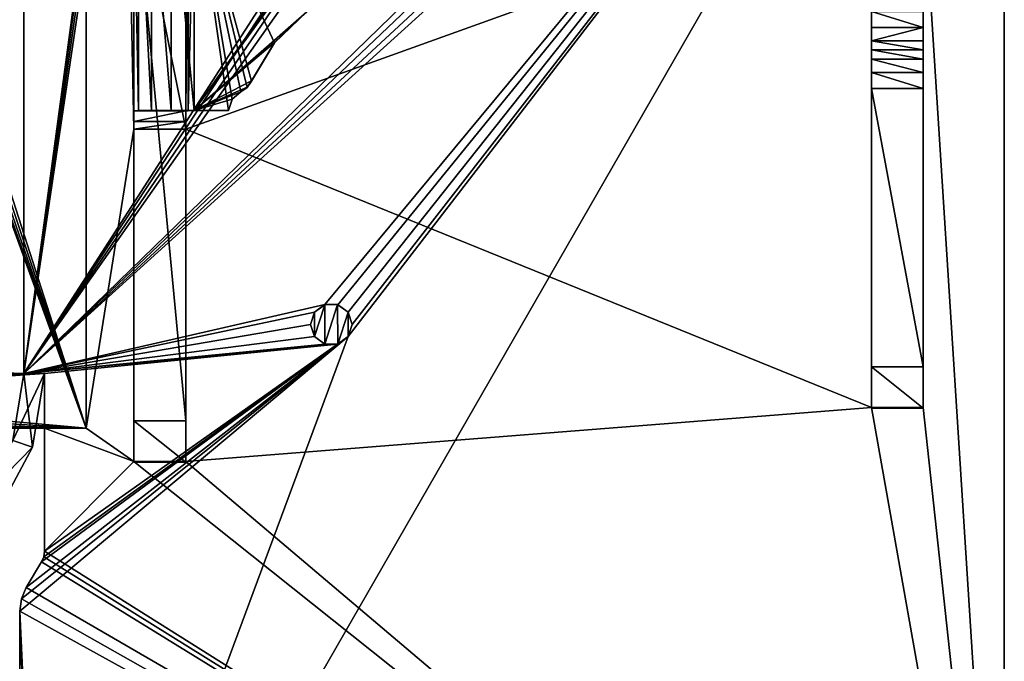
# Model space of a CAD drawing. Header units: millimetres. Extents: x -180 to 180, y -42 to 450.
# Tile 315 of 517: x 152 to 176, y -1 to 14. Entities that reach past the tile are written whole.
import ezdxf

# ---------------------------------------------------------------- set-up
doc = ezdxf.new("R2010")
doc.units = ezdxf.units.MM
doc.header["$LTSCALE"] = 65.185185
for name, color, linetype in [('871', 7, 'CONTINUOUS'), ('893', 7, 'CONTINUOUS'), ('894', 7, 'CONTINUOUS'), ('898', 7, 'CONTINUOUS'), ('899', 7, 'CONTINUOUS'), ('900', 7, 'CONTINUOUS'), ('902', 7, 'CONTINUOUS'), ('903', 7, 'CONTINUOUS'), ('904', 7, 'CONTINUOUS'), ('905', 7, 'CONTINUOUS'), ('906', 7, 'CONTINUOUS'), ('908', 7, 'CONTINUOUS'), ('909', 7, 'CONTINUOUS'), ('910', 7, 'CONTINUOUS'), ('911', 7, 'CONTINUOUS'), ('912', 7, 'CONTINUOUS'), ('931', 7, 'CONTINUOUS'), ('947', 7, 'CONTINUOUS'), ('948', 7, 'CONTINUOUS'), ('949', 7, 'CONTINUOUS'), ('954', 7, 'CONTINUOUS'), ('955', 7, 'CONTINUOUS'), ('956', 7, 'CONTINUOUS'), ('957', 7, 'CONTINUOUS'), ('962', 7, 'CONTINUOUS'), ('963', 7, 'CONTINUOUS'), ('964', 7, 'CONTINUOUS'), ('965', 7, 'CONTINUOUS'), ('966', 7, 'CONTINUOUS'), ('967', 7, 'CONTINUOUS'), ('968', 7, 'CONTINUOUS'), ('969', 7, 'CONTINUOUS'), ('971', 7, 'CONTINUOUS'), ('972', 7, 'CONTINUOUS'), ('973', 7, 'CONTINUOUS'), ('974', 7, 'CONTINUOUS'), ('975', 7, 'CONTINUOUS'), ('979', 7, 'CONTINUOUS'), ('981', 7, 'CONTINUOUS'), ('989', 7, 'CONTINUOUS'), ('994', 7, 'CONTINUOUS'), ('995', 7, 'CONTINUOUS')]:
    doc.layers.add(name, color=color, linetype=linetype)

msp = doc.modelspace()

# ---------------------------------------------------------------- linework, layer by layer
at = {"layer": '871', "linetype": 'CONTINUOUS'}
for points in [[(152.1, 69.6), (152.1, 5.819), (159, 57), (152.1, 69.6)], [(159, 57), (152.1, 5.819), (159.096, 56.706), (159, 57)], [(159.096, 56.706), (152.1, 5.819), (159.345, 56.525), (159.096, 56.706)], [(159.345, 56.525), (152.1, 5.819), (159.653, 56.524), (159.345, 56.525)], [(152.1, 5.819), (166.9, 28.8), (159.653, 56.524), (152.1, 5.819)], [(167.007, 28.4), (166.9, 28.8), (152.1, 5.819), (167.007, 28.4)], [(167.3, 28.107), (167.007, 28.4), (152.1, 5.819), (167.3, 28.107)], [(167.7, 28), (167.3, 28.107), (152.1, 5.819), (167.7, 28)], [(174.9, 28), (167.7, 28), (152.1, 5.819), (174.9, 28)], [(175.3, 27.893), (174.9, 28), (152.1, 5.819), (175.3, 27.893)], [(175.593, 27.6), (175.3, 27.893), (152.1, 5.819), (175.593, 27.6)], [(175.7, 27.2), (175.593, 27.6), (152.1, 5.819), (175.7, 27.2)], [(175.7, 27.2), (152.1, 5.819), (159.347, 7.476), (175.7, 27.2)], [(152.6, -13), (175.7, -13), (175.7, 27.2), (152.6, -13)], [(152.6, -13), (175.7, 27.2), (159.903, 6.705), (152.6, -13)], [(159.655, 7.475), (175.7, 27.2), (159.347, 7.476), (159.655, 7.475)], [(159.904, 7.294), (175.7, 27.2), (159.655, 7.475), (159.904, 7.294)], [(175.7, 27.2), (160, 7), (159.903, 6.705), (175.7, 27.2)], [(160, 7), (175.7, 27.2), (159.904, 7.294), (160, 7)], [(159.347, 7.476), (152.1, 5.819), (159.097, 7.295), (159.347, 7.476)], [(159.097, 7.295), (152.1, 5.819), (159, 7), (159.097, 7.295)], [(159, 7), (152.1, 5.819), (159.096, 6.706), (159, 7)], [(152, 0.096), (152.6, -13), (159.903, 6.705), (152, 0.096)], [(152.04, 0.39), (152, 0.096), (159.903, 6.705), (152.04, 0.39)], [(152.157, 0.662), (152.04, 0.39), (159.903, 6.705), (152.157, 0.662)], [(159.096, 6.706), (152.1, 5.819), (159.345, 6.525), (159.096, 6.706)], [(152.528, 1.281), (152.157, 0.662), (159.903, 6.705), (152.528, 1.281)], [(152.582, 1.404), (152.528, 1.281), (159.903, 6.705), (152.582, 1.404)], [(159.653, 6.524), (152.582, 1.404), (159.903, 6.705), (159.653, 6.524)], [(159.345, 6.525), (152.1, 5.819), (159.653, 6.524), (159.345, 6.525)], [(152.1, 5.819), (152.6, 5.819), (159.653, 6.524), (152.1, 5.819)], [(152.6, 1.538), (152.582, 1.404), (159.653, 6.524), (152.6, 1.538)], [(152.6, 5.819), (152.6, 1.538), (159.653, 6.524), (152.6, 5.819)], [(152.306, 4.044), (152.6, 5.819), (151.833, 4.206), (152.306, 4.044)], [(151.833, 4.206), (152.6, 5.819), (152.1, 5.819), (151.833, 4.206)], [(151.06, 2.766), (152.306, 4.044), (151.833, 4.206), (151.06, 2.766)], [(151.456, 2.461), (152.306, 4.044), (151.06, 2.766), (151.456, 2.461)], [(152, -17.5), (152.6, -13), (152, 0.096), (152, -17.5)]]:
    msp.add_3dface(points, dxfattribs=at)
at = {"layer": '893', "linetype": 'CONTINUOUS'}
for points in [[(152.1, 5.819), (152.1, 69.6), (152.1, 69.6, -447), (152.1, 5.819)], [(152.1, 5.819), (152.1, 69.6, -447), (152.1, 5.819, -430.7), (152.1, 5.819)], [(152.1, 69.6, -447), (152.1, 67.2, -447), (152.1, 5.819, -430.7), (152.1, 69.6, -447)], [(152.1, 5.819, -430.7), (152.1, 67.2, -447), (152.1, 5.819, -447), (152.1, 5.819, -430.7)]]:
    msp.add_3dface(points, dxfattribs=at)
at = {"layer": '894', "linetype": 'CONTINUOUS'}
for points in [[(152.1, 5.819, -447), (152.1, 67.2, -447), (131.5, 6.5, -447), (152.1, 5.819, -447)], [(152.1, 67.2, -447), (131.5, 65.2, -447), (131.5, 6.5, -447), (152.1, 67.2, -447)], [(131.653, 5.734, -447), (152.1, 5.819, -447), (131.5, 6.5, -447), (131.653, 5.734, -447)], [(152.6, 5.819, -447), (152.1, 5.819, -447), (131.653, 5.734, -447), (152.6, 5.819, -447)], [(132.086, 5.086, -447), (152.6, 5.819, -447), (131.653, 5.734, -447), (132.086, 5.086, -447)], [(132.734, 4.653, -447), (152.6, 5.819, -447), (132.086, 5.086, -447), (132.734, 4.653, -447)], [(133.5, 4.5, -447), (152.6, 5.819, -447), (132.734, 4.653, -447), (133.5, 4.5, -447)], [(152.6, 4.5, -447), (152.6, 5.819, -447), (133.5, 4.5, -447), (152.6, 4.5, -447)]]:
    msp.add_3dface(points, dxfattribs=at)
at = {"layer": '898', "linetype": 'CONTINUOUS'}
for points in [[(152.6, 4.5, -447), (133.5, 4.5, -447), (153.6, 4.5, -451.2), (152.6, 4.5, -447)], [(133.5, 4.5, -447), (133.5, 4.5, -451.2), (153.6, 4.5, -451.2), (133.5, 4.5, -447)], [(153.6, 4.5, -447), (152.6, 4.5, -447), (153.6, 4.5, -451.2), (153.6, 4.5, -447)]]:
    msp.add_3dface(points, dxfattribs=at)
at = {"layer": '899', "linetype": 'CONTINUOUS'}
for points in [[(153.6, 4.5, -447), (153.6, 67.2, -447), (154.75, 11.701, -447), (153.6, 4.5, -447)], [(153.6, 67.2, -447), (154.75, 17.955, -447), (154.75, 11.701, -447), (153.6, 67.2, -447)], [(175.7, 27.2, -447), (175.7, -13, -447), (173.75, 17.645, -447), (175.7, 27.2, -447)], [(154.75, 17.955, -447), (172.5, 17.645, -447), (156, 11.701, -447), (154.75, 17.955, -447)], [(154.75, 11.701, -447), (154.75, 17.955, -447), (156, 11.701, -447), (154.75, 11.701, -447)], [(172.5, 17.645, -447), (172.5, 4.995, -447), (156, 11.701, -447), (172.5, 17.645, -447)], [(173.75, 17.645, -447), (175.7, -13, -447), (173.75, 4.995, -447), (173.75, 17.645, -447)], [(153.6, 4.5, -447), (154.75, 11.701, -447), (154.75, 3.695, -447), (153.6, 4.5, -447)], [(156, 11.701, -447), (172.5, 4.995, -447), (156, 3.695, -447), (156, 11.701, -447)], [(172.5, 4.995, -447), (175.7, -13, -447), (156, 3.695, -447), (172.5, 4.995, -447)], [(173.75, 4.995, -447), (175.7, -13, -447), (172.5, 4.995, -447), (173.75, 4.995, -447)], [(152.6, 4.5, -447), (153.6, 4.5, -447), (154.75, 3.695, -447), (152.6, 4.5, -447)], [(152.6, 1.538, -447), (152.6, 4.5, -447), (154.75, 3.695, -447), (152.6, 1.538, -447)], [(175.7, -13, -447), (152.6, 1.538, -447), (154.75, 3.695, -447), (175.7, -13, -447)], [(156, 3.695, -447), (175.7, -13, -447), (154.75, 3.695, -447), (156, 3.695, -447)], [(152.6, 1.538, -447), (175.7, -13, -447), (152.582, 1.404, -447), (152.6, 1.538, -447)], [(152.528, 1.281, -447), (175.7, -13, -447), (152.157, 0.662, -447), (152.528, 1.281, -447)], [(152.582, 1.404, -447), (175.7, -13, -447), (152.528, 1.281, -447), (152.582, 1.404, -447)], [(152.157, 0.662, -447), (175.7, -13, -447), (152.04, 0.39, -447), (152.157, 0.662, -447)], [(152.04, 0.39, -447), (175.7, -13, -447), (152, 0.096, -447), (152.04, 0.39, -447)], [(175.7, -13, -447), (152.6, -13, -447), (152, 0.096, -447), (175.7, -13, -447)], [(152, 0.096, -447), (152.6, -13, -447), (152.6, -17.5, -447), (152, 0.096, -447)], [(152, -17.5, -447), (152, 0.096, -447), (152.6, -17.5, -447), (152, -17.5, -447)]]:
    msp.add_3dface(points, dxfattribs=at)
at = {"layer": '900', "linetype": 'CONTINUOUS'}
for points in [[(153.6, 4.5, -447), (153.6, 4.5, -451.2), (153.6, 67.2, -451.2), (153.6, 4.5, -447)], [(153.6, 67.2, -447), (153.6, 4.5, -447), (153.6, 67.2, -451.2), (153.6, 67.2, -447)]]:
    msp.add_3dface(points, dxfattribs=at)
at = {"layer": '902', "linetype": 'CONTINUOUS'}
for points in [[(132.734, 67.047, -451.2), (133.5, 67.2, -451.2), (153.6, 4.5, -451.2), (132.734, 67.047, -451.2)], [(153.6, 4.5, -451.2), (133.5, 67.2, -451.2), (153.6, 67.2, -451.2), (153.6, 4.5, -451.2)], [(132.086, 66.614, -451.2), (132.734, 67.047, -451.2), (153.6, 4.5, -451.2), (132.086, 66.614, -451.2)], [(131.653, 65.966, -451.2), (132.086, 66.614, -451.2), (153.6, 4.5, -451.2), (131.653, 65.966, -451.2)], [(131.5, 65.2, -451.2), (131.653, 65.966, -451.2), (153.6, 4.5, -451.2), (131.5, 65.2, -451.2)], [(131.5, 6.5, -451.2), (131.5, 65.2, -451.2), (153.6, 4.5, -451.2), (131.5, 6.5, -451.2)], [(131.653, 5.734, -451.2), (131.5, 6.5, -451.2), (153.6, 4.5, -451.2), (131.653, 5.734, -451.2)], [(132.086, 5.086, -451.2), (131.653, 5.734, -451.2), (153.6, 4.5, -451.2), (132.086, 5.086, -451.2)], [(132.734, 4.653, -451.2), (132.086, 5.086, -451.2), (153.6, 4.5, -451.2), (132.734, 4.653, -451.2)], [(133.5, 4.5, -451.2), (132.734, 4.653, -451.2), (153.6, 4.5, -451.2), (133.5, 4.5, -451.2)]]:
    msp.add_3dface(points, dxfattribs=at)
at = {"layer": '903', "linetype": 'CONTINUOUS'}
for points in [[(152.6, 1.538), (152.6, 5.819), (152.6, 5.819, -430.7), (152.6, 1.538)], [(152.6, 1.538), (152.6, 5.819, -447), (152.6, 4.5, -447), (152.6, 1.538)], [(152.6, 5.819, -447), (152.6, 1.538), (152.6, 5.819, -430.7), (152.6, 5.819, -447)], [(152.6, 1.538), (152.6, 4.5, -447), (152.6, 1.538, -447), (152.6, 1.538)]]:
    msp.add_3dface(points, dxfattribs=at)
at = {"layer": '904', "linetype": 'CONTINUOUS'}
for points in [[(152.1, 5.819, -430.7), (152.1, 5.819, -447), (152.6, 5.819, -430.7), (152.1, 5.819, -430.7)], [(152.1, 5.819, -447), (152.6, 5.819, -447), (152.6, 5.819, -430.7), (152.1, 5.819, -447)]]:
    msp.add_3dface(points, dxfattribs=at)
at = {"layer": '905', "linetype": 'CONTINUOUS'}
for points in [[(151.833, 4.206, -430.7), (152.1, 5.819, -430.7), (152.306, 4.044, -430.7), (151.833, 4.206, -430.7)], [(152.1, 5.819, -430.7), (152.6, 5.819, -430.7), (152.306, 4.044, -430.7), (152.1, 5.819, -430.7)], [(151.06, 2.766, -430.7), (151.833, 4.206, -430.7), (152.306, 4.044, -430.7), (151.06, 2.766, -430.7)], [(151.456, 2.461, -430.7), (151.06, 2.766, -430.7), (152.306, 4.044, -430.7), (151.456, 2.461, -430.7)]]:
    msp.add_3dface(points, dxfattribs=at)
at = {"layer": '906', "linetype": 'CONTINUOUS'}
for points in [[(151.833, 4.206), (152.1, 5.819), (151.833, 4.206, -430.7), (151.833, 4.206)], [(152.1, 5.819), (152.1, 5.819, -430.7), (151.833, 4.206, -430.7), (152.1, 5.819)]]:
    msp.add_3dface(points, dxfattribs=at)
at = {"layer": '908', "linetype": 'CONTINUOUS'}
for points in [[(152.6, 5.819), (152.306, 4.044), (152.6, 5.819, -430.7), (152.6, 5.819)], [(152.6, 5.819, -430.7), (152.306, 4.044), (152.306, 4.044, -430.7), (152.6, 5.819, -430.7)], [(152.306, 4.044), (151.456, 2.461), (151.456, 2.461, -430.7), (152.306, 4.044)], [(152.306, 4.044), (151.456, 2.461, -430.7), (152.306, 4.044, -430.7), (152.306, 4.044)]]:
    msp.add_3dface(points, dxfattribs=at)
at = {"layer": '909', "linetype": 'CONTINUOUS'}
for points in [[(152.582, 1.404), (152.6, 1.538), (152.582, 1.404, -447), (152.582, 1.404)], [(152.6, 1.538), (152.6, 1.538, -447), (152.582, 1.404, -447), (152.6, 1.538)], [(152.528, 1.281), (152.582, 1.404), (152.528, 1.281, -447), (152.528, 1.281)], [(152.582, 1.404), (152.582, 1.404, -447), (152.528, 1.281, -447), (152.582, 1.404)]]:
    msp.add_3dface(points, dxfattribs=at)
at = {"layer": '910', "linetype": 'CONTINUOUS'}
for points in [[(152.157, 0.662), (152.528, 1.281), (152.528, 1.281, -447), (152.157, 0.662)], [(152.157, 0.662), (152.528, 1.281, -447), (152.157, 0.662, -447), (152.157, 0.662)]]:
    msp.add_3dface(points, dxfattribs=at)
at = {"layer": '911', "linetype": 'CONTINUOUS'}
for points in [[(152.04, 0.39), (152.157, 0.662), (152.04, 0.39, -447), (152.04, 0.39)], [(152.157, 0.662), (152.157, 0.662, -447), (152.04, 0.39, -447), (152.157, 0.662)], [(152, 0.096), (152.04, 0.39), (152, 0.096, -447), (152, 0.096)], [(152.04, 0.39), (152.04, 0.39, -447), (152, 0.096, -447), (152.04, 0.39)]]:
    msp.add_3dface(points, dxfattribs=at)
at = {"layer": '912', "linetype": 'CONTINUOUS'}
for points in [[(152, -17.5), (152, 0.096), (152, 0.096, -447), (152, -17.5)], [(152, -17.5), (152, 0.096, -447), (152, -17.5, -447), (152, -17.5)]]:
    msp.add_3dface(points, dxfattribs=at)
at = {"layer": '931', "linetype": 'CONTINUOUS'}
for points in [[(175.7, -13), (175.7, -13, -447), (175.7, 27.2), (175.7, -13)], [(175.7, 27.2), (175.7, -13, -447), (175.7, 27.2, -447), (175.7, 27.2)]]:
    msp.add_3dface(points, dxfattribs=at)
at = {"layer": '947', "linetype": 'CONTINUOUS'}
for points in [[(172.5, 4.995, -447), (172.5, 17.645, -447), (172.5, 4.983, -449.895), (172.5, 4.995, -447)], [(172.5, 4.983, -449.895), (172.5, 17.645, -447), (172.5, 5.979, -450.899), (172.5, 4.983, -449.895)], [(172.5, 5.979, -450.899), (172.5, 17.645, -447), (172.5, 13.826, -449.977), (172.5, 5.979, -450.899)], [(172.5, 13.826, -449.977), (172.5, 17.645, -447), (172.5, 14.153, -449.76), (172.5, 13.826, -449.977)], [(172.5, 14.153, -449.76), (172.5, 17.645, -447), (172.5, 14.538, -449.684), (172.5, 14.153, -449.76)], [(172.5, 12.679, -450.926), (172.5, 5.979, -450.899), (172.5, 13.826, -449.977), (172.5, 12.679, -450.926)], [(172.5, 13.065, -450.85), (172.5, 12.679, -450.926), (172.5, 13.826, -449.977), (172.5, 13.065, -450.85)], [(172.5, 13.609, -450.305), (172.5, 13.065, -450.85), (172.5, 13.826, -449.977), (172.5, 13.609, -450.305)], [(172.5, 13.391, -450.633), (172.5, 13.065, -450.85), (172.5, 13.609, -450.305), (172.5, 13.391, -450.633)]]:
    msp.add_3dface(points, dxfattribs=at)
at = {"layer": '948', "linetype": 'CONTINUOUS'}
for points in [[(173.75, 4.995, -447), (172.5, 4.995, -447), (172.5, 4.983, -449.895), (173.75, 4.995, -447)], [(173.75, 4.995, -447), (172.5, 4.983, -449.895), (173.75, 4.983, -449.895), (173.75, 4.995, -447)]]:
    msp.add_3dface(points, dxfattribs=at)
at = {"layer": '949', "linetype": 'CONTINUOUS'}
for points in [[(173.75, 17.645, -447), (173.75, 4.995, -447), (173.75, 17.632, -450.346), (173.75, 17.645, -447)], [(173.75, 17.632, -450.346), (173.75, 4.995, -447), (173.75, 15.182, -449.767), (173.75, 17.632, -450.346)], [(173.75, 15.182, -449.767), (173.75, 4.995, -447), (173.75, 14.788, -449.685), (173.75, 15.182, -449.767)], [(173.75, 14.788, -449.685), (173.75, 4.995, -447), (173.75, 14.538, -449.684), (173.75, 14.788, -449.685)], [(173.75, 14.538, -449.684), (173.75, 4.995, -447), (173.75, 14.153, -449.76), (173.75, 14.538, -449.684)], [(173.75, 14.153, -449.76), (173.75, 4.995, -447), (173.75, 13.826, -449.977), (173.75, 14.153, -449.76)], [(173.75, 13.826, -449.977), (173.75, 4.995, -447), (173.75, 13.609, -450.305), (173.75, 13.826, -449.977)], [(173.75, 13.609, -450.305), (173.75, 4.995, -447), (173.75, 13.391, -450.633), (173.75, 13.609, -450.305)], [(173.75, 13.391, -450.633), (173.75, 4.995, -447), (173.75, 13.065, -450.85), (173.75, 13.391, -450.633)], [(173.75, 13.065, -450.85), (173.75, 4.995, -447), (173.75, 12.679, -450.926), (173.75, 13.065, -450.85)], [(173.75, 12.679, -450.926), (173.75, 4.995, -447), (173.75, 5.979, -450.899), (173.75, 12.679, -450.926)], [(173.75, 4.995, -447), (173.75, 4.983, -449.895), (173.75, 5.979, -450.899), (173.75, 4.995, -447)]]:
    msp.add_3dface(points, dxfattribs=at)
at = {"layer": '954', "linetype": 'CONTINUOUS'}
for points in [[(172.5, 14.153, -449.76), (172.5, 14.538, -449.684), (173.75, 14.153, -449.76), (172.5, 14.153, -449.76)], [(172.5, 14.538, -449.684), (173.75, 14.538, -449.684), (173.75, 14.153, -449.76), (172.5, 14.538, -449.684)], [(172.5, 13.826, -449.977), (172.5, 14.153, -449.76), (173.75, 14.153, -449.76), (172.5, 13.826, -449.977)], [(172.5, 13.826, -449.977), (173.75, 14.153, -449.76), (173.75, 13.826, -449.977), (172.5, 13.826, -449.977)], [(172.5, 13.609, -450.305), (172.5, 13.826, -449.977), (173.75, 13.609, -450.305), (172.5, 13.609, -450.305)], [(172.5, 13.826, -449.977), (173.75, 13.826, -449.977), (173.75, 13.609, -450.305), (172.5, 13.826, -449.977)]]:
    msp.add_3dface(points, dxfattribs=at)
at = {"layer": '955', "linetype": 'CONTINUOUS'}
for points in [[(172.5, 13.391, -450.633), (172.5, 13.609, -450.305), (173.75, 13.391, -450.633), (172.5, 13.391, -450.633)], [(172.5, 13.609, -450.305), (173.75, 13.609, -450.305), (173.75, 13.391, -450.633), (172.5, 13.609, -450.305)], [(172.5, 13.065, -450.85), (172.5, 13.391, -450.633), (173.75, 13.065, -450.85), (172.5, 13.065, -450.85)], [(172.5, 13.391, -450.633), (173.75, 13.391, -450.633), (173.75, 13.065, -450.85), (172.5, 13.391, -450.633)], [(172.5, 12.679, -450.926), (172.5, 13.065, -450.85), (173.75, 12.679, -450.926), (172.5, 12.679, -450.926)], [(172.5, 13.065, -450.85), (173.75, 13.065, -450.85), (173.75, 12.679, -450.926), (172.5, 13.065, -450.85)]]:
    msp.add_3dface(points, dxfattribs=at)
at = {"layer": '956', "linetype": 'CONTINUOUS'}
for points in [[(172.5, 5.979, -450.899), (172.5, 12.679, -450.926), (173.75, 5.979, -450.899), (172.5, 5.979, -450.899)], [(172.5, 12.679, -450.926), (173.75, 12.679, -450.926), (173.75, 5.979, -450.899), (172.5, 12.679, -450.926)]]:
    msp.add_3dface(points, dxfattribs=at)
at = {"layer": '957', "linetype": 'CONTINUOUS'}
for points in [[(172.5, 4.983, -449.895), (172.5, 5.979, -450.899), (173.75, 4.983, -449.895), (172.5, 4.983, -449.895)], [(173.75, 4.983, -449.895), (172.5, 5.979, -450.899), (173.75, 5.979, -450.899), (173.75, 4.983, -449.895)]]:
    msp.add_3dface(points, dxfattribs=at)
at = {"layer": '962', "linetype": 'CONTINUOUS'}
for points in [[(154.75, 17.929, -450.948), (156, 17.929, -450.948), (156, 4.679, -450.894), (154.75, 17.929, -450.948)], [(154.75, 4.679, -450.894), (154.75, 17.929, -450.948), (156, 4.679, -450.894), (154.75, 4.679, -450.894)]]:
    msp.add_3dface(points, dxfattribs=at)
at = {"layer": '963', "linetype": 'CONTINUOUS'}
for points in [[(154.75, 17.937, -449.098), (154.75, 17.929, -450.948), (154.75, 4.679, -450.894), (154.75, 17.937, -449.098)], [(154.75, 17.937, -449.098), (154.75, 4.679, -450.894), (154.75, 12.143, -449.074), (154.75, 17.937, -449.098)], [(154.75, 12.143, -449.074), (154.75, 4.679, -450.894), (154.75, 12.144, -447.282), (154.75, 12.143, -449.074)], [(154.75, 12.144, -447.282), (154.75, 4.679, -450.894), (154.75, 11.883, -447.204), (154.75, 12.144, -447.282)], [(154.75, 4.679, -450.894), (154.75, 11.701, -447), (154.75, 11.883, -447.204), (154.75, 4.679, -450.894)], [(154.75, 3.695, -447), (154.75, 11.701, -447), (154.75, 3.683, -449.89), (154.75, 3.695, -447)], [(154.75, 11.701, -447), (154.75, 4.679, -450.894), (154.75, 3.683, -449.89), (154.75, 11.701, -447)]]:
    msp.add_3dface(points, dxfattribs=at)
at = {"layer": '964', "linetype": 'CONTINUOUS'}
for points in [[(156, 3.695, -447), (154.75, 3.695, -447), (154.75, 3.683, -449.89), (156, 3.695, -447)], [(156, 3.695, -447), (154.75, 3.683, -449.89), (156, 3.683, -449.89), (156, 3.695, -447)]]:
    msp.add_3dface(points, dxfattribs=at)
at = {"layer": '965', "linetype": 'CONTINUOUS'}
for points in [[(156, 17.929, -450.948), (156, 17.937, -449.098), (156, 12.143, -449.074), (156, 17.929, -450.948)], [(156, 4.679, -450.894), (156, 17.929, -450.948), (156, 12.143, -449.074), (156, 4.679, -450.894)], [(156, 12.144, -447.282), (156, 11.883, -447.204), (156, 12.143, -449.074), (156, 12.144, -447.282)], [(156, 11.701, -447), (156, 4.679, -450.894), (156, 12.143, -449.074), (156, 11.701, -447)], [(156, 11.883, -447.204), (156, 11.701, -447), (156, 12.143, -449.074), (156, 11.883, -447.204)], [(156, 11.701, -447), (156, 3.695, -447), (156, 4.679, -450.894), (156, 11.701, -447)], [(156, 4.679, -450.894), (156, 3.695, -447), (156, 3.683, -449.89), (156, 4.679, -450.894)]]:
    msp.add_3dface(points, dxfattribs=at)
at = {"layer": '966', "linetype": 'CONTINUOUS'}
for points in [[(154.75, 12.144, -447.282), (154.75, 11.883, -447.204), (156, 12.144, -447.282), (154.75, 12.144, -447.282)], [(154.75, 11.883, -447.204), (156, 11.883, -447.204), (156, 12.144, -447.282), (154.75, 11.883, -447.204)], [(154.75, 11.701, -447), (156, 11.701, -447), (156, 11.883, -447.204), (154.75, 11.701, -447)], [(154.75, 11.883, -447.204), (154.75, 11.701, -447), (156, 11.883, -447.204), (154.75, 11.883, -447.204)]]:
    msp.add_3dface(points, dxfattribs=at)
at = {"layer": '967', "linetype": 'CONTINUOUS'}
for points in [[(154.75, 12.143, -449.074), (154.75, 12.144, -447.282), (156, 12.143, -449.074), (154.75, 12.143, -449.074)], [(154.75, 12.144, -447.282), (156, 12.144, -447.282), (156, 12.143, -449.074), (154.75, 12.144, -447.282)]]:
    msp.add_3dface(points, dxfattribs=at)
at = {"layer": '968', "linetype": 'CONTINUOUS'}
for points in [[(154.75, 12.143, -449.074), (156, 12.143, -449.074), (154.861, 12.149, -448.519), (154.75, 12.143, -449.074)], [(154.861, 12.149, -448.519), (156, 12.143, -449.074), (155.175, 12.151, -448.049), (154.861, 12.149, -448.519)], [(155.175, 12.151, -448.049), (156, 12.143, -449.074), (155.645, 12.152, -447.735), (155.175, 12.151, -448.049)], [(156.2, 12.153, -447.624), (155.645, 12.152, -447.735), (156.2, 12.148, -448.874), (156.2, 12.153, -447.624)], [(155.645, 12.152, -447.735), (156, 12.143, -449.074), (156.059, 12.147, -448.933), (155.645, 12.152, -447.735)], [(156.2, 12.148, -448.874), (155.645, 12.152, -447.735), (156.059, 12.147, -448.933), (156.2, 12.148, -448.874)], [(157.03, 12.153, -447.624), (156.2, 12.153, -447.624), (157.03, 12.148, -448.874), (157.03, 12.153, -447.624)], [(157.03, 12.148, -448.874), (156.2, 12.153, -447.624), (156.2, 12.148, -448.874), (157.03, 12.148, -448.874)]]:
    msp.add_3dface(points, dxfattribs=at)
at = {"layer": '969', "linetype": 'CONTINUOUS'}
for points in [[(154.75, 17.937, -449.098), (154.861, 12.149, -448.519), (154.861, 17.939, -448.542), (154.75, 17.937, -449.098)], [(154.75, 17.937, -449.098), (154.75, 12.143, -449.074), (154.861, 12.149, -448.519), (154.75, 17.937, -449.098)], [(154.861, 17.939, -448.542), (155.175, 12.151, -448.049), (155.175, 17.941, -448.072), (154.861, 17.939, -448.542)], [(154.861, 12.149, -448.519), (155.175, 12.151, -448.049), (154.861, 17.939, -448.542), (154.861, 12.149, -448.519)], [(155.175, 17.941, -448.072), (155.645, 12.152, -447.735), (155.645, 17.942, -447.758), (155.175, 17.941, -448.072)], [(155.175, 12.151, -448.049), (155.645, 12.152, -447.735), (155.175, 17.941, -448.072), (155.175, 12.151, -448.049)], [(155.645, 17.942, -447.758), (156.2, 12.153, -447.624), (156.2, 17.943, -447.648), (155.645, 17.942, -447.758)], [(155.645, 12.152, -447.735), (156.2, 12.153, -447.624), (155.645, 17.942, -447.758), (155.645, 12.152, -447.735)]]:
    msp.add_3dface(points, dxfattribs=at)
at = {"layer": '971', "linetype": 'CONTINUOUS'}
for points in [[(156, 12.143, -449.074), (156, 17.937, -449.098), (156.059, 17.937, -448.956), (156, 12.143, -449.074)], [(156.059, 12.147, -448.933), (156, 12.143, -449.074), (156.059, 17.937, -448.956), (156.059, 12.147, -448.933)], [(156.2, 12.148, -448.874), (156.059, 12.147, -448.933), (156.2, 17.938, -448.898), (156.2, 12.148, -448.874)], [(156.059, 12.147, -448.933), (156.059, 17.937, -448.956), (156.2, 17.938, -448.898), (156.059, 12.147, -448.933)]]:
    msp.add_3dface(points, dxfattribs=at)
at = {"layer": '972', "linetype": 'CONTINUOUS'}
for points in [[(157.03, 12.148, -448.874), (156.2, 12.148, -448.874), (156.2, 17.938, -448.898), (157.03, 12.148, -448.874)], [(157.03, 12.148, -448.874), (156.2, 17.938, -448.898), (157.112, 12.417, -448.875), (157.03, 12.148, -448.874)], [(157.112, 12.417, -448.875), (156.2, 17.938, -448.898), (157.326, 12.599, -448.876), (157.112, 12.417, -448.875)], [(157.326, 12.599, -448.876), (156.2, 17.938, -448.898), (157.477, 12.704, -448.876), (157.326, 12.599, -448.876)], [(157.477, 12.704, -448.876), (156.2, 17.938, -448.898), (157.58, 12.857, -448.877), (157.477, 12.704, -448.876)], [(157.58, 12.857, -448.877), (156.2, 17.938, -448.898), (158.133, 13.781, -448.881), (157.58, 12.857, -448.877)], [(158.133, 13.781, -448.881), (156.2, 17.938, -448.898), (158.913, 14.524, -448.884), (158.133, 13.781, -448.881)]]:
    msp.add_3dface(points, dxfattribs=at)
at = {"layer": '973', "linetype": 'CONTINUOUS'}
for points in [[(157.326, 12.599, -448.876), (157.326, 12.604, -447.626), (157.112, 12.422, -447.625), (157.326, 12.599, -448.876)], [(157.112, 12.417, -448.875), (157.326, 12.599, -448.876), (157.112, 12.422, -447.625), (157.112, 12.417, -448.875)], [(157.03, 12.153, -447.624), (157.112, 12.417, -448.875), (157.112, 12.422, -447.625), (157.03, 12.153, -447.624)], [(157.03, 12.153, -447.624), (157.03, 12.148, -448.874), (157.112, 12.417, -448.875), (157.03, 12.153, -447.624)]]:
    msp.add_3dface(points, dxfattribs=at)
at = {"layer": '974', "linetype": 'CONTINUOUS'}
for points in [[(157.477, 12.704, -448.876), (157.58, 12.857, -448.877), (157.478, 12.71, -447.626), (157.477, 12.704, -448.876)], [(157.58, 12.857, -448.877), (157.581, 12.864, -447.627), (157.478, 12.71, -447.626), (157.58, 12.857, -448.877)], [(157.326, 12.604, -447.626), (157.477, 12.704, -448.876), (157.478, 12.71, -447.626), (157.326, 12.604, -447.626)], [(157.326, 12.599, -448.876), (157.477, 12.704, -448.876), (157.326, 12.604, -447.626), (157.326, 12.599, -448.876)]]:
    msp.add_3dface(points, dxfattribs=at)
at = {"layer": '975', "linetype": 'CONTINUOUS'}
for points in [[(158.133, 13.781, -448.881), (158.913, 14.524, -448.884), (158.134, 13.787, -447.631), (158.133, 13.781, -448.881)], [(158.134, 13.787, -447.631), (158.913, 14.524, -448.884), (158.913, 14.53, -447.634), (158.134, 13.787, -447.631)], [(157.58, 12.857, -448.877), (158.133, 13.781, -448.881), (157.581, 12.864, -447.627), (157.58, 12.857, -448.877)], [(157.581, 12.864, -447.627), (158.133, 13.781, -448.881), (158.134, 13.787, -447.631), (157.581, 12.864, -447.627)]]:
    msp.add_3dface(points, dxfattribs=at)
at = {"layer": '979', "linetype": 'CONTINUOUS'}
for points in [[(156.2, 17.943, -447.648), (156.2, 12.153, -447.624), (160.288, 17.943, -447.648), (156.2, 17.943, -447.648)], [(160.288, 17.943, -447.648), (156.2, 12.153, -447.624), (160.214, 17.801, -447.647), (160.288, 17.943, -447.648)], [(156.2, 12.153, -447.624), (160.188, 17.643, -447.646), (160.214, 17.801, -447.647), (156.2, 12.153, -447.624)], [(156.2, 12.153, -447.624), (158.913, 14.53, -447.634), (160.188, 17.643, -447.646), (156.2, 12.153, -447.624)], [(156.2, 12.153, -447.624), (158.134, 13.787, -447.631), (158.913, 14.53, -447.634), (156.2, 12.153, -447.624)], [(156.2, 12.153, -447.624), (157.581, 12.864, -447.627), (158.134, 13.787, -447.631), (156.2, 12.153, -447.624)], [(157.581, 12.864, -447.627), (156.2, 12.153, -447.624), (157.478, 12.71, -447.626), (157.581, 12.864, -447.627)], [(156.2, 12.153, -447.624), (157.326, 12.604, -447.626), (157.478, 12.71, -447.626), (156.2, 12.153, -447.624)], [(157.326, 12.604, -447.626), (156.2, 12.153, -447.624), (157.112, 12.422, -447.625), (157.326, 12.604, -447.626)], [(156.2, 12.153, -447.624), (157.03, 12.153, -447.624), (157.112, 12.422, -447.625), (156.2, 12.153, -447.624)]]:
    msp.add_3dface(points, dxfattribs=at)
at = {"layer": '981', "linetype": 'CONTINUOUS'}
for points in [[(154.75, 4.679, -450.894), (156, 4.679, -450.894), (156, 3.683, -449.89), (154.75, 4.679, -450.894)], [(154.75, 3.683, -449.89), (154.75, 4.679, -450.894), (156, 3.683, -449.89), (154.75, 3.683, -449.89)]]:
    msp.add_3dface(points, dxfattribs=at)
at = {"layer": '989', "linetype": 'CONTINUOUS'}
for points in [[(159.345, 7.475, 10), (159.096, 7.294, 10), (159.097, 6.705, 10), (159.345, 7.475, 10)], [(159.347, 6.524, 10), (159.345, 7.475, 10), (159.097, 6.705, 10), (159.347, 6.524, 10)], [(159.653, 7.476, 10), (159.345, 7.475, 10), (159.347, 6.524, 10), (159.653, 7.476, 10)], [(159.655, 6.525, 10), (159.653, 7.476, 10), (159.347, 6.524, 10), (159.655, 6.525, 10)], [(159.903, 7.295, 10), (159.653, 7.476, 10), (159.655, 6.525, 10), (159.903, 7.295, 10)], [(159.096, 7.294, 10), (159, 7, 10), (159.097, 6.705, 10), (159.096, 7.294, 10)], [(159.904, 6.706, 10), (159.903, 7.295, 10), (159.655, 6.525, 10), (159.904, 6.706, 10)], [(160, 7, 10), (159.903, 7.295, 10), (159.904, 6.706, 10), (160, 7, 10)]]:
    msp.add_3dface(points, dxfattribs=at)
at = {"layer": '994', "linetype": 'CONTINUOUS'}
for points in [[(159.097, 7.295), (159.096, 7.294, 10), (159.345, 7.475, 10), (159.097, 7.295)], [(159.347, 7.476), (159.097, 7.295), (159.345, 7.475, 10), (159.347, 7.476)], [(159.347, 7.476), (159.345, 7.475, 10), (159.653, 7.476, 10), (159.347, 7.476)], [(159.655, 7.475), (159.347, 7.476), (159.653, 7.476, 10), (159.655, 7.475)], [(159.655, 7.475), (159.653, 7.476, 10), (159.903, 7.295, 10), (159.655, 7.475)], [(159.904, 7.294), (159.655, 7.475), (159.903, 7.295, 10), (159.904, 7.294)], [(159.097, 7.295), (159, 7), (159.096, 7.294, 10), (159.097, 7.295)], [(159, 7), (159, 7, 10), (159.096, 7.294, 10), (159, 7)], [(159.904, 7.294), (159.903, 7.295, 10), (160, 7, 10), (159.904, 7.294)], [(160, 7), (159.904, 7.294), (160, 7, 10), (160, 7)]]:
    msp.add_3dface(points, dxfattribs=at)
at = {"layer": '995', "linetype": 'CONTINUOUS'}
for points in [[(159, 7), (159.096, 6.706), (159, 7, 10), (159, 7)], [(159, 7, 10), (159.096, 6.706), (159.097, 6.705, 10), (159, 7, 10)], [(159.903, 6.705), (160, 7), (159.904, 6.706, 10), (159.903, 6.705)], [(160, 7), (160, 7, 10), (159.904, 6.706, 10), (160, 7)], [(159.096, 6.706), (159.345, 6.525), (159.097, 6.705, 10), (159.096, 6.706)], [(159.345, 6.525), (159.347, 6.524, 10), (159.097, 6.705, 10), (159.345, 6.525)], [(159.653, 6.524), (159.903, 6.705), (159.655, 6.525, 10), (159.653, 6.524)], [(159.903, 6.705), (159.904, 6.706, 10), (159.655, 6.525, 10), (159.903, 6.705)], [(159.345, 6.525), (159.653, 6.524), (159.347, 6.524, 10), (159.345, 6.525)], [(159.653, 6.524), (159.655, 6.525, 10), (159.347, 6.524, 10), (159.653, 6.524)]]:
    msp.add_3dface(points, dxfattribs=at)

doc.saveas('drawing.dxf')
